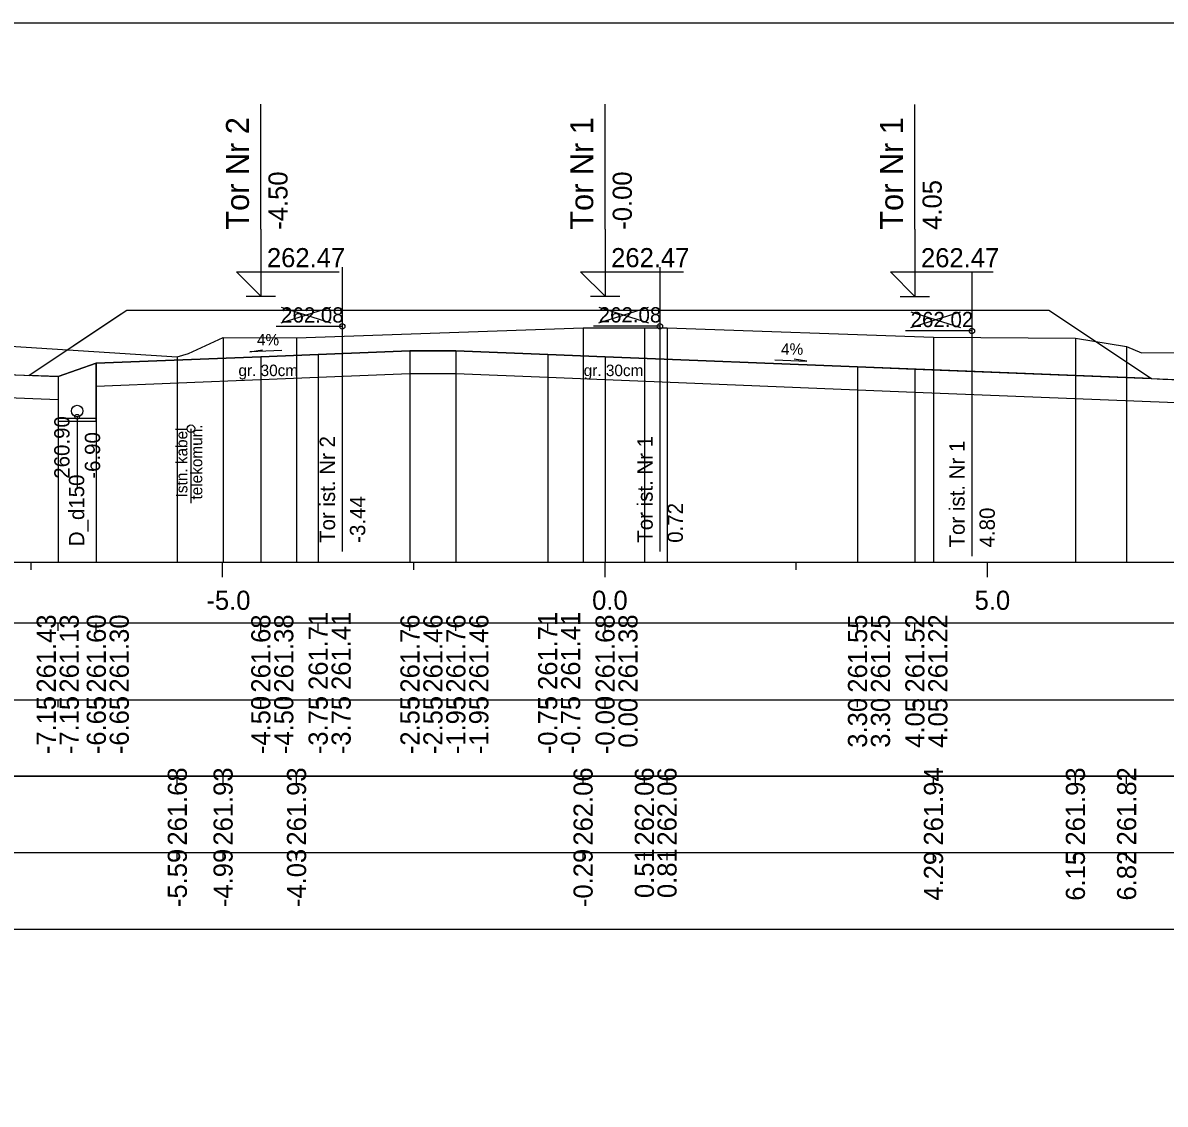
# Model space of a CAD drawing. Extents: x 6516023 to 6560129, y 5513077 to 5529206.
# Drawn here: x 6518053.1 to 6518068.03, y 5514499.02 to 5514513.16 of the extents above; entities that cross this region are included whole.
import ezdxf

# ---------------------------------------------------------------- set-up
doc = ezdxf.new("R2010")
doc.units = 0
for name, color, linetype in [('IR_default', 7, 'Continuous'), ('TOR_PRZEK_P-kable', 7, 'Continuous'), ('TOR_PRZEK_P-komponent', 7, 'Continuous'), ('TOR_PRZEK_P-odwodnienie', 7, 'Continuous'), ('TOR_PRZEK_P-opisy', 7, 'Continuous'), ('TOR_PRZEK_P-tabelka istniejace', 7, 'Continuous'), ('TOR_PRZEK_P-tabelka projektowane', 7, 'Continuous'), ('TOR_PRZEK_P-teren istniejacy', 7, 'Continuous'), ('TOR_PRZEK_P-tory istniejace', 7, 'Continuous'), ('TOR_PRZEK_P-tory projektowane', 7, 'Continuous'), ('TOR_PRZEK_P-uklad odniesienia', 7, 'Continuous'), ('TOR_PRZEK_P-warstwa ochronna I', 7, 'Continuous'), ('TOR_PRZEK_P-warstwa ochronna II', 7, 'Continuous'), ('TOR_RAMKI-ramka+tabelka 1', 7, 'Continuous')]:
    doc.layers.add(name, color=color, linetype=linetype)

msp = doc.modelspace()

# ---------------------------------------------------------------- linework, layer by layer
at = {"layer": 'IR_default'}
for points in [[(6518040.774, 5514507.038), (6518041.549, 5514507.548), (6518042.593, 5514508.237), (6518042.817, 5514508.386), (6518042.928, 5514508.459), (6518043.462, 5514508.811), (6518044.094, 5514508.836), (6518044.388, 5514508.848), (6518044.881, 5514509.173), (6518045.23, 5514509.403), (6518046.273, 5514509.403), (6518047.755, 5514509.403), (6518047.966, 5514509.403), (6518048.765, 5514509.403), (6518049.706, 5514508.783), (6518049.865, 5514508.678), (6518050.472, 5514508.654), (6518053.563, 5514508.531)], [(6518053.182, 5514508.546), (6518054.328, 5514509.311), (6518054.463, 5514509.401), (6518057.529, 5514509.401), (6518057.963, 5514509.401), (6518058.839, 5514509.401), (6518058.963, 5514509.401), (6518062.029, 5514509.401), (6518062.463, 5514509.401), (6518062.945, 5514509.4), (6518063.013, 5514509.4), (6518066.079, 5514509.4), (6518066.513, 5514509.4), (6518066.68, 5514509.289), (6518067.856, 5514508.505), (6518068.006, 5514508.499), (6518069.063, 5514508.457)]]:
    msp.add_lwpolyline(points, dxfattribs=at)
at = {"layer": 'TOR_PRZEK_P-kable'}
msp.add_line((6518055.299, 5514507.849), (6518055.299, 5514506.875), dxfattribs=at)
msp.add_circle((6518055.299, 5514507.849), 0.05, dxfattribs=at)
at = {"layer": 'TOR_PRZEK_P-komponent'}
msp.add_lwpolyline([(6518054.463, 5514509.401), (6518057.963, 5514509.401), (6518058.963, 5514509.401), (6518062.463, 5514509.401), (6518063.013, 5514509.4), (6518066.513, 5514509.4), (6518067.856, 5514508.505), (6518064.013, 5514508.659), (6518060.713, 5514508.791), (6518059.963, 5514508.821), (6518058.763, 5514508.869), (6518058.163, 5514508.869), (6518056.963, 5514508.821), (6518056.213, 5514508.791), (6518054.063, 5514508.705), (6518053.563, 5514508.531), (6518053.563, 5514508.531), (6518053.182, 5514508.546)], close=True, dxfattribs=at)
at = {"layer": 'TOR_PRZEK_P-odwodnienie'}
msp.add_line((6518053.813, 5514508.006), (6518053.813, 5514507.071), dxfattribs=at)
for points in [[(6518053.563, 5514508.531), (6518053.563, 5514507.946), (6518054.063, 5514507.946), (6518054.063, 5514508.705)], [(6518053.563, 5514507.986), (6518054.063, 5514507.986)]]:
    msp.add_lwpolyline(points, dxfattribs=at)
for centre, radius in [((6518053.813, 5514508.081), 0.075), ((6518053.813, 5514508.006), 0.03)]:
    msp.add_circle(centre, radius, dxfattribs=at)
at = {"layer": 'TOR_PRZEK_P-opisy'}
for points in [[(6518056.486, 5514508.872), (6518056.068, 5514508.853), (6518056.236, 5514508.881)], [(6518062.934, 5514508.75), (6518063.352, 5514508.731), (6518063.184, 5514508.759)]]:
    msp.add_lwpolyline(points, dxfattribs=at)
at = {"layer": 'TOR_PRZEK_P-tabelka istniejace'}
for p, q in [((6518055.122, 5514503.206), (6518055.122, 5514503.306)), ((6518055.72, 5514503.206), (6518055.72, 5514503.306)), ((6518056.68, 5514503.206), (6518056.68, 5514503.306)), ((6518060.426, 5514503.206), (6518060.426, 5514503.306)), ((6518061.227, 5514503.206), (6518061.227, 5514503.306)), ((6518061.523, 5514503.206), (6518061.523, 5514503.306)), ((6518065.006, 5514503.206), (6518065.006, 5514503.306)), ((6518066.861, 5514503.206), (6518066.861, 5514503.306)), ((6518067.531, 5514503.206), (6518067.531, 5514503.306)), ((6517999.663, 5514502.306), (6518103.463, 5514502.306)), ((6518055.122, 5514502.206), (6518055.122, 5514502.306)), ((6518055.72, 5514502.206), (6518055.72, 5514502.306)), ((6518056.68, 5514502.206), (6518056.68, 5514502.306)), ((6518060.426, 5514502.206), (6518060.426, 5514502.306)), ((6518061.227, 5514502.206), (6518061.227, 5514502.306)), ((6518061.523, 5514502.206), (6518061.523, 5514502.306)), ((6518065.006, 5514502.206), (6518065.006, 5514502.306)), ((6518066.861, 5514502.206), (6518066.861, 5514502.306)), ((6518067.531, 5514502.206), (6518067.531, 5514502.306))]:
    msp.add_line(p, q, dxfattribs=at)
for points in [[(6518060.426, 5514509.166), (6518060.426, 5514506.306), (6518060.426, 5514506.176), (6518060.426, 5514506.106)], [(6518061.227, 5514509.166), (6518061.227, 5514506.306), (6518061.227, 5514506.176), (6518061.227, 5514506.106)], [(6518061.523, 5514509.166), (6518061.523, 5514506.306), (6518061.523, 5514506.176), (6518061.523, 5514506.106)], [(6518055.72, 5514509.041), (6518055.72, 5514506.306), (6518055.72, 5514506.176), (6518055.72, 5514506.106)], [(6518056.68, 5514509.036), (6518056.68, 5514506.306), (6518056.68, 5514506.176), (6518056.68, 5514506.106)], [(6518065.006, 5514509.044), (6518065.006, 5514506.306), (6518065.006, 5514506.176), (6518065.006, 5514506.106)], [(6518066.861, 5514509.034), (6518066.861, 5514506.306), (6518066.861, 5514506.176), (6518066.861, 5514506.106)], [(6518067.531, 5514508.923), (6518067.531, 5514506.306), (6518067.531, 5514506.176), (6518067.531, 5514506.106)], [(6518055.122, 5514508.787), (6518055.122, 5514506.306), (6518055.122, 5514506.176), (6518055.122, 5514506.106)]]:
    msp.add_lwpolyline(points, dxfattribs=at)
msp.add_lwpolyline([(6517999.663, 5514503.306), (6517999.663, 5514501.306), (6518103.463, 5514501.306), (6518103.463, 5514503.306)], close=True, dxfattribs=at)
at = {"layer": 'TOR_PRZEK_P-tabelka projektowane'}
for p, q in [((6518053.563, 5514505.206), (6518053.563, 5514505.306)), ((6518053.563, 5514505.206), (6518053.563, 5514505.306)), ((6518054.063, 5514505.206), (6518054.063, 5514505.306)), ((6518056.213, 5514505.206), (6518056.213, 5514505.306)), ((6518056.213, 5514505.206), (6518056.213, 5514505.306)), ((6518056.963, 5514505.206), (6518056.963, 5514505.306)), ((6518056.963, 5514505.206), (6518056.963, 5514505.306)), ((6518058.163, 5514505.206), (6518058.163, 5514505.306)), ((6518058.163, 5514505.206), (6518058.163, 5514505.306)), ((6518058.763, 5514505.206), (6518058.763, 5514505.306)), ((6518058.763, 5514505.206), (6518058.763, 5514505.306)), ((6518059.963, 5514505.206), (6518059.963, 5514505.306)), ((6518059.963, 5514505.206), (6518059.963, 5514505.306)), ((6518060.713, 5514505.206), (6518060.713, 5514505.306)), ((6518060.713, 5514505.206), (6518060.713, 5514505.306)), ((6518064.013, 5514505.206), (6518064.013, 5514505.306)), ((6518064.013, 5514505.206), (6518064.013, 5514505.306)), ((6518064.763, 5514505.206), (6518064.763, 5514505.306)), ((6518064.763, 5514505.206), (6518064.763, 5514505.306)), ((6517999.663, 5514504.306), (6518103.463, 5514504.306)), ((6518053.563, 5514504.206), (6518053.563, 5514504.306)), ((6518053.563, 5514504.206), (6518053.563, 5514504.306)), ((6518054.063, 5514504.206), (6518054.063, 5514504.306)), ((6518056.213, 5514504.206), (6518056.213, 5514504.306)), ((6518056.213, 5514504.206), (6518056.213, 5514504.306)), ((6518056.963, 5514504.206), (6518056.963, 5514504.306)), ((6518056.963, 5514504.206), (6518056.963, 5514504.306)), ((6518058.163, 5514504.206), (6518058.163, 5514504.306)), ((6518058.163, 5514504.206), (6518058.163, 5514504.306)), ((6518058.763, 5514504.206), (6518058.763, 5514504.306)), ((6518058.763, 5514504.206), (6518058.763, 5514504.306)), ((6518059.963, 5514504.206), (6518059.963, 5514504.306)), ((6518059.963, 5514504.206), (6518059.963, 5514504.306)), ((6518060.713, 5514504.206), (6518060.713, 5514504.306)), ((6518060.713, 5514504.206), (6518060.713, 5514504.306)), ((6518064.013, 5514504.206), (6518064.013, 5514504.306)), ((6518064.013, 5514504.206), (6518064.013, 5514504.306)), ((6518064.763, 5514504.206), (6518064.763, 5514504.306)), ((6518064.763, 5514504.206), (6518064.763, 5514504.306))]:
    msp.add_line(p, q, dxfattribs=at)
for points in [[(6518058.163, 5514508.869), (6518058.163, 5514506.306), (6518058.163, 5514506.176), (6518058.163, 5514506.106)], [(6518058.763, 5514508.869), (6518058.763, 5514506.306), (6518058.763, 5514506.176), (6518058.763, 5514506.106)], [(6518054.063, 5514508.705), (6518054.063, 5514506.306), (6518054.063, 5514506.176), (6518054.063, 5514506.106)], [(6518056.213, 5514508.791), (6518056.213, 5514506.306), (6518056.213, 5514506.176), (6518056.213, 5514506.106)], [(6518056.963, 5514508.821), (6518056.963, 5514506.306), (6518056.963, 5514506.176), (6518056.963, 5514506.106)], [(6518059.963, 5514508.821), (6518059.963, 5514506.306), (6518059.963, 5514506.176), (6518059.963, 5514506.106)], [(6518060.713, 5514508.791), (6518060.713, 5514506.306), (6518060.713, 5514506.176), (6518060.713, 5514506.106)], [(6518053.563, 5514508.531), (6518053.563, 5514506.306), (6518053.563, 5514506.176), (6518053.563, 5514506.106)], [(6518058.163, 5514508.569), (6518058.163, 5514506.306), (6518058.163, 5514506.176), (6518058.163, 5514506.106)], [(6518058.763, 5514508.569), (6518058.763, 5514506.306), (6518058.763, 5514506.176), (6518058.763, 5514506.106)], [(6518064.013, 5514508.659), (6518064.013, 5514506.306), (6518064.013, 5514506.176), (6518064.013, 5514506.106)], [(6518064.763, 5514508.629), (6518064.763, 5514506.306), (6518064.763, 5514506.176), (6518064.763, 5514506.106)], [(6518054.063, 5514508.405), (6518054.063, 5514506.306), (6518054.063, 5514506.176), (6518054.063, 5514506.106)], [(6518056.213, 5514508.491), (6518056.213, 5514506.306), (6518056.213, 5514506.176), (6518056.213, 5514506.106)], [(6518056.963, 5514508.521), (6518056.963, 5514506.306), (6518056.963, 5514506.176), (6518056.963, 5514506.106)], [(6518059.963, 5514508.521), (6518059.963, 5514506.306), (6518059.963, 5514506.176), (6518059.963, 5514506.106)], [(6518060.713, 5514508.491), (6518060.713, 5514506.306), (6518060.713, 5514506.176), (6518060.713, 5514506.106)], [(6518053.563, 5514508.231), (6518053.563, 5514506.306), (6518053.563, 5514506.176), (6518053.563, 5514506.106)], [(6518064.013, 5514508.359), (6518064.013, 5514506.306), (6518064.013, 5514506.176), (6518064.013, 5514506.106)], [(6518064.763, 5514508.329), (6518064.763, 5514506.306), (6518064.763, 5514506.176), (6518064.763, 5514506.106)]]:
    msp.add_lwpolyline(points, dxfattribs=at)
msp.add_lwpolyline([(6517999.663, 5514505.306), (6517999.663, 5514503.306), (6518103.463, 5514503.306), (6518103.463, 5514505.306)], close=True, dxfattribs=at)
at = {"layer": 'TOR_PRZEK_P-teren istniejacy'}
msp.add_lwpolyline([(6518052.597, 5514508.951), (6518055.122, 5514508.787), (6518055.268, 5514508.834), (6518055.72, 5514509.041), (6518056.68, 5514509.036), (6518060.426, 5514509.166), (6518061.227, 5514509.166), (6518061.523, 5514509.166), (6518065.006, 5514509.044), (6518066.861, 5514509.034), (6518067.531, 5514508.923), (6518067.725, 5514508.841), (6518068.85, 5514508.848), (6518071.663, 5514507.717), (6518073.316, 5514507.476), (6518074.179, 5514507.355), (6518075.116, 5514507.717), (6518076.232, 5514507.66), (6518076.933, 5514507.688), (6518077.909, 5514507.689)], dxfattribs=at)
at = {"layer": 'TOR_PRZEK_P-tory istniejace'}
for p, q in [((6518057.277, 5514509.962), (6518057.277, 5514506.242)), ((6518061.429, 5514509.963), (6518061.429, 5514506.243)), ((6518065.508, 5514509.902), (6518065.508, 5514506.182)), ((6518056.478, 5514509.234), (6518057.13, 5514509.437)), ((6518056.478, 5514509.437), (6518057.13, 5514509.234)), ((6518060.63, 5514509.235), (6518061.281, 5514509.438)), ((6518060.63, 5514509.438), (6518061.281, 5514509.235)), ((6518064.708, 5514509.174), (6518065.36, 5514509.377)), ((6518064.708, 5514509.377), (6518065.36, 5514509.174)), ((6518057.278, 5514509.187), (6518056.412, 5514509.187)), ((6518061.43, 5514509.188), (6518060.564, 5514509.188)), ((6518065.508, 5514509.127), (6518064.642, 5514509.127))]:
    msp.add_line(p, q, dxfattribs=at)
for centre in [(6518057.278, 5514509.187), (6518061.43, 5514509.188), (6518065.508, 5514509.127)]:
    msp.add_circle(centre, 0.035, dxfattribs=at)
at = {"layer": 'TOR_PRZEK_P-tory projektowane'}
for p, q in [((6518056.213, 5514510.458), (6518056.213, 5514512.091)), ((6518060.713, 5514510.458), (6518060.713, 5514512.091)), ((6518064.763, 5514510.458), (6518064.763, 5514512.09)), ((6518056.213, 5514510.458), (6518056.213, 5514509.581)), ((6518060.713, 5514510.458), (6518060.713, 5514509.581)), ((6518064.763, 5514510.458), (6518064.763, 5514509.58)), ((6518056.213, 5514509.581), (6518055.894, 5514509.9)), ((6518055.894, 5514509.9), (6518057.238, 5514509.9)), ((6518060.713, 5514509.581), (6518060.394, 5514509.9)), ((6518060.394, 5514509.9), (6518061.738, 5514509.9)), ((6518064.763, 5514509.58), (6518064.444, 5514509.899)), ((6518064.444, 5514509.899), (6518065.788, 5514509.899)), ((6518056.021, 5514509.581), (6518056.405, 5514509.581)), ((6518060.521, 5514509.581), (6518060.905, 5514509.581)), ((6518064.571, 5514509.58), (6518064.955, 5514509.58))]:
    msp.add_line(p, q, dxfattribs=at)
at = {"layer": 'TOR_PRZEK_P-uklad odniesienia'}
for p, q in [((6518003.463, 5514506.106), (6518103.463, 5514506.106)), ((6518053.213, 5514506.006), (6518053.213, 5514506.106)), ((6518055.713, 5514505.906), (6518055.713, 5514506.106)), ((6518058.213, 5514506.006), (6518058.213, 5514506.106)), ((6518060.713, 5514505.906), (6518060.713, 5514506.106)), ((6518063.213, 5514506.006), (6518063.213, 5514506.106)), ((6518065.713, 5514505.906), (6518065.713, 5514506.106))]:
    msp.add_line(p, q, dxfattribs=at)
at = {"layer": 'TOR_PRZEK_P-warstwa ochronna I'}
for points in [[(6518042.978, 5514508.492), (6518044.977, 5514508.571), (6518053.563, 5514508.231)], [(6518054.063, 5514508.405), (6518056.213, 5514508.491), (6518056.963, 5514508.521), (6518058.163, 5514508.569), (6518058.763, 5514508.569), (6518059.963, 5514508.521), (6518060.713, 5514508.491), (6518064.013, 5514508.359), (6518064.763, 5514508.329), (6518069.715, 5514508.131)]]:
    msp.add_lwpolyline(points, dxfattribs=at)
at = {"layer": 'TOR_PRZEK_P-warstwa ochronna II'}
for points in [[(6518039.139, 5514507.544), (6518039.783, 5514507.432), (6518040.374, 5514507.038), (6518040.774, 5514507.038), (6518043.462, 5514508.811), (6518044.977, 5514508.871), (6518046.24, 5514508.821), (6518046.998, 5514508.791), (6518050.533, 5514508.651), (6518053.563, 5514508.531)], [(6518053.563, 5514508.531), (6518054.063, 5514508.705), (6518056.213, 5514508.791), (6518056.963, 5514508.821), (6518058.163, 5514508.869), (6518058.763, 5514508.869), (6518059.963, 5514508.821), (6518060.713, 5514508.791), (6518064.013, 5514508.659), (6518064.763, 5514508.629), (6518069.063, 5514508.457), (6518069.932, 5514508.022), (6518071.664, 5514507.156), (6518072.064, 5514507.156), (6518072.656, 5514507.55), (6518075.116, 5514507.717)]]:
    msp.add_lwpolyline(points, dxfattribs=at)
at = {"layer": 'TOR_RAMKI-ramka+tabelka 1'}
msp.add_lwpolyline([(6517997.013, 5514513.156), (6518244.513, 5514513.156), (6518244.513, 5514484.656), (6517997.013, 5514484.656)], close=True, dxfattribs=at)

# ---------------------------------------------------------------- texts
at = {"layer": 'TOR_PRZEK_P-kable'}
for s, height, p in [('Istn. kabel', 0.14999, (6518055.254, 5514506.951)), ('telekomun.', 0.15, (6518055.448, 5514506.923))]:
    msp.add_text(s, height=height, rotation=90.0511, dxfattribs=at).set_placement(p)
at = {"layer": 'TOR_PRZEK_P-odwodnienie'}
for s, p in [('260.90', (6518053.713, 5514507.195)), ('-6.90', (6518054.113, 5514507.195)), ('D_d150', (6518053.905, 5514506.313))]:
    msp.add_text(s, height=0.2, rotation=90, dxfattribs=at).set_placement(p)
at = {"layer": 'TOR_PRZEK_P-opisy'}
for rotation, p in [(0.1515, (6518056.163, 5514508.937)), (359.8485, (6518063.013, 5514508.816))]:
    msp.add_text('4%', height=0.15, rotation=rotation, dxfattribs=at).set_placement(p)
at = {"layer": 'TOR_PRZEK_P-tabelka istniejace'}
for s, p in [('261.68', (6518055.247, 5514502.398)), ('261.93', (6518055.845, 5514502.398)), ('261.93', (6518056.805, 5514502.398)), ('262.06', (6518060.551, 5514502.398)), ('262.06', (6518061.352, 5514502.398)), ('262.06', (6518061.648, 5514502.398)), ('261.94', (6518065.131, 5514502.399)), ('261.93', (6518066.986, 5514502.398)), ('261.82', (6518067.656, 5514502.4)), ('-5.59', (6518055.247, 5514501.594)), ('-4.99', (6518055.845, 5514501.594)), ('-4.03', (6518056.805, 5514501.594)), ('-0.29', (6518060.551, 5514501.594)), ('0.51', (6518061.352, 5514501.712)), ('0.81', (6518061.648, 5514501.712)), ('4.29', (6518065.131, 5514501.678)), ('6.15', (6518066.986, 5514501.677)), ('6.82', (6518067.656, 5514501.68))]:
    msp.add_text(s, height=0.25, rotation=90, dxfattribs=at).set_placement(p)
at = {"layer": 'TOR_PRZEK_P-tabelka projektowane'}
for s, p in [('261.43', (6518053.534, 5514504.398)), ('261.13', (6518053.834, 5514504.398)), ('261.60', (6518054.188, 5514504.398)), ('261.30', (6518054.488, 5514504.398)), ('261.68', (6518056.338, 5514504.398)), ('261.38', (6518056.638, 5514504.398)), ('261.71', (6518057.088, 5514504.433)), ('261.41', (6518057.388, 5514504.433)), ('261.76', (6518058.288, 5514504.398)), ('261.46', (6518058.588, 5514504.398)), ('261.76', (6518058.888, 5514504.398)), ('261.46', (6518059.188, 5514504.398)), ('261.71', (6518060.088, 5514504.433)), ('261.41', (6518060.388, 5514504.433)), ('261.68', (6518060.838, 5514504.398)), ('261.38', (6518061.138, 5514504.398)), ('261.55', (6518064.138, 5514504.397)), ('261.25', (6518064.438, 5514504.397)), ('261.52', (6518064.888, 5514504.4)), ('261.22', (6518065.188, 5514504.4)), ('-7.15', (6518053.534, 5514503.593)), ('-7.15', (6518053.834, 5514503.593)), ('-6.65', (6518054.188, 5514503.593)), ('-6.65', (6518054.488, 5514503.593)), ('-4.50', (6518056.338, 5514503.594)), ('-4.50', (6518056.638, 5514503.594)), ('-3.75', (6518057.088, 5514503.593)), ('-3.75', (6518057.388, 5514503.593)), ('-2.55', (6518058.288, 5514503.593)), ('-2.55', (6518058.588, 5514503.593)), ('-1.95', (6518058.888, 5514503.593)), ('-1.95', (6518059.188, 5514503.593)), ('-0.75', (6518060.088, 5514503.593)), ('-0.75', (6518060.388, 5514503.593)), ('-0.00', (6518060.838, 5514503.594)), ('0.00', (6518061.138, 5514503.678)), ('3.30', (6518064.138, 5514503.678)), ('3.30', (6518064.438, 5514503.678)), ('4.05', (6518064.888, 5514503.677)), ('4.05', (6518065.188, 5514503.677))]:
    msp.add_text(s, height=0.25, rotation=90, dxfattribs=at).set_placement(p)
at = {"layer": 'TOR_PRZEK_P-tory istniejace'}
for s, p in [('262.08', (6518056.478, 5514509.237)), ('262.08', (6518060.63, 5514509.238)), ('262.02', (6518064.708, 5514509.177))]:
    msp.add_text(s, height=0.2, dxfattribs=at).set_placement(p)
for s, rotation, p in [('Tor ist. Nr 2', 90.0511, (6518057.184, 5514506.356)), ('Tor ist. Nr 1', 90.0511, (6518061.336, 5514506.358)), ('Tor ist. Nr 1', 90.0511, (6518065.414, 5514506.296)), ('-3.44', 90, (6518057.578, 5514506.357)), ('0.72', 90, (6518061.73, 5514506.358)), ('4.80', 90, (6518065.808, 5514506.297))]:
    msp.add_text(s, height=0.2, rotation=rotation, dxfattribs=at).set_placement(p)
at = {"layer": 'TOR_PRZEK_P-tory projektowane'}
for s, height, p in [('Tor Nr 2', 0.3, (6518056.058, 5514510.452)), ('Tor Nr 1', 0.3, (6518060.558, 5514510.452)), ('Tor Nr 1', 0.3, (6518064.608, 5514510.452)), ('-4.50', 0.25, (6518056.563, 5514510.451)), ('-0.00', 0.25, (6518061.063, 5514510.451)), ('4.05', 0.25, (6518065.113, 5514510.45))]:
    msp.add_text(s, height=height, rotation=90, dxfattribs=at).set_placement(p)
for p in [(6518056.293, 5514509.961), (6518060.793, 5514509.961), (6518064.843, 5514509.96)]:
    msp.add_text('262.47', height=0.25, dxfattribs=at).set_placement(p)
at = {"layer": 'TOR_PRZEK_P-uklad odniesienia'}
for s, p in [('-5.0', (6518055.502, 5514505.481)), ('0.0', (6518060.544, 5514505.481)), ('5.0', (6518065.544, 5514505.481))]:
    msp.add_text(s, height=0.25, dxfattribs=at).set_placement(p)
at = {"layer": 'TOR_PRZEK_P-warstwa ochronna I'}
for p in [(6518055.921, 5514508.537), (6518060.434, 5514508.537)]:
    msp.add_text('gr. 30cm', height=0.15, dxfattribs=at).set_placement(p)

doc.saveas('drawing.dxf')
